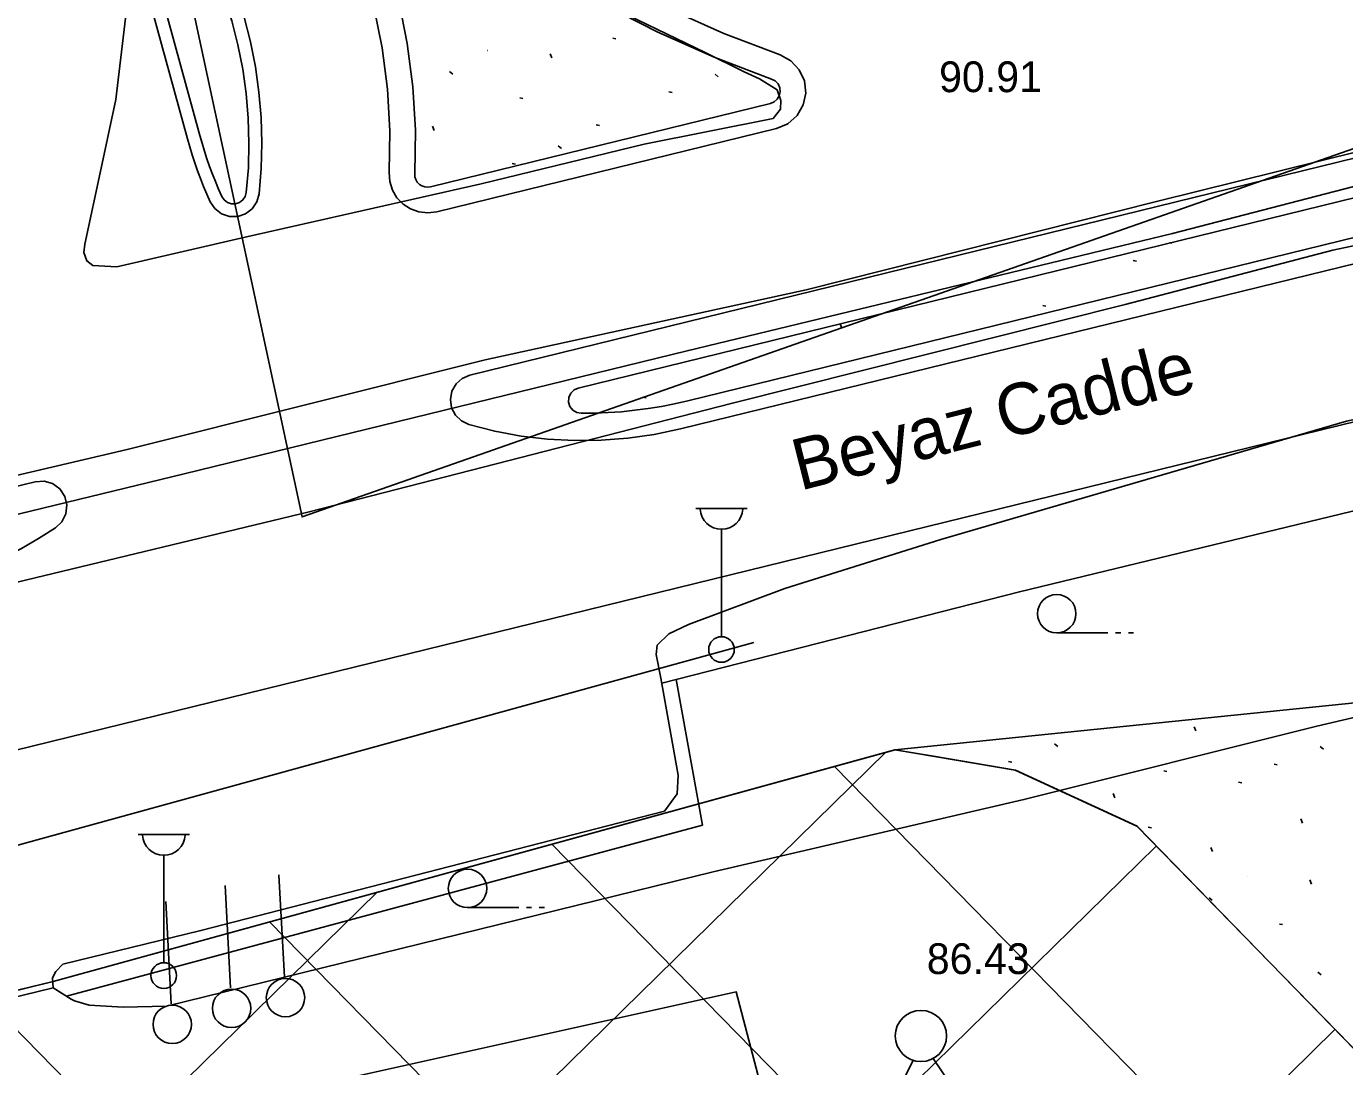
# Model space of a CAD drawing. Extents: x 412225 to 413380, y 4456471 to 4457189.
# Drawn here: x 412532.8 to 412584.3, y 4456681.7 to 4456722.3 of the extents above; entities that cross this region are included whole.
import ezdxf

# ---------------------------------------------------------------- set-up
doc = ezdxf.new("R2010")
doc.units = 0
for name, color, linetype in [('0_HALİHAZIR', 7, 'Continuous'), ('0_KADASTRO', 7, 'Continuous'), ('ADA_KOCEPHE', 7, 'Continuous'), ('ADA_ONCEPHE', 7, 'Continuous'), ('KALDIRIM', 7, 'Continuous'), ('Level 35', 7, 'Continuous'), ('Level 41', 7, 'Continuous'), ('SINIR_FONKSIYON', 7, 'Continuous')]:
    doc.layers.add(name, color=color, linetype=linetype)

msp = doc.modelspace()

# ---------------------------------------------------------------- linework, layer by layer
at = {"layer": '0_HALİHAZIR'}
for p, q in [((412558.968, 4456703.446), (412560.968, 4456703.446)), ((412559.968, 4456698.446), (412559.968, 4456702.638)), ((412573.056, 4456698.592), (412575.056, 4456698.592)), ((412575.356, 4456698.592), (412575.556, 4456698.592)), ((412575.856, 4456698.592), (412576.056, 4456698.592)), ((412537.195, 4456690.717), (412539.195, 4456690.717)), ((412538.195, 4456685.717), (412538.195, 4456689.91)), ((412542.903, 4456685.159), (412542.692, 4456689.153)), ((412540.798, 4456684.74), (412540.587, 4456688.735)), ((412538.482, 4456684.114), (412538.271, 4456688.108)), ((412550.054, 4456687.867), (412552.054, 4456687.867)), ((412552.354, 4456687.867), (412552.554, 4456687.867)), ((412552.854, 4456687.867), (412553.054, 4456687.867)), ((412565.382, 4456677.849), (412567.451, 4456681.904)), ((412570.855, 4456678.118), (412568.228, 4456681.975))]:
    msp.add_line(p, q, dxfattribs=at)
for points in [[(412626.741, 4456729.666), (412623.854, 4456728.127), (412619.707, 4456726.226), (412612.923, 4456723.71), (412601.894, 4456720.294), (412590.282, 4456717.478), (412577.576, 4456714.185), (412558.626, 4456709.601), (412538.989, 4456704.81), (412512.784, 4456698.443), (412490.003, 4456692.816), (412471.784, 4456688.802)], [(412520.389, 4456701.919), (412536.769, 4456705.758), (412550.738, 4456709.25), (412563.272, 4456711.982), (412576.951, 4456715.432), (412586.498, 4456717.808), (412597.028, 4456720.477), (412605.672, 4456722.855)], [(412556.318, 4456722.715), (412559.331, 4456721.247), (412560.854, 4456720.497), (412561.45, 4456720.226), (412562.147, 4456719.792), (412562.284, 4456719.384), (412562.273, 4456719.038), (412561.982, 4456718.672), (412556.951, 4456717.678), (412550.58, 4456716.122), (412541.373, 4456714.048), (412536.36, 4456712.889), (412535.423, 4456712.941), (412535.19, 4456713.119), (412535.07, 4456713.446), (412535.114, 4456713.775), (412535.745, 4456716.743), (412536.33, 4456719.414), (412536.739, 4456722.921)], [(412625.507, 4456704.807), (412621.641, 4456707.314), (412618.67, 4456709.292), (412615.389, 4456711.052), (412612.679, 4456712.081), (412608.39, 4456713.119), (412603.514, 4456713.82), (412597.196, 4456714.27), (412593.413, 4456714.494), (412590.24, 4456714.497), (412587.351, 4456714.274), (412583.828, 4456713.532), (412575.723, 4456711.408), (412560.345, 4456707.55), (412543.872, 4456703.315), (412520.303, 4456697.644)], [(412622.607, 4456698.771), (412617.89, 4456702.137), (412613.975, 4456704.611), (412611.258, 4456706.034), (412608.848, 4456706.788), (412604.68, 4456707.401), (412596.604, 4456707.825), (412590.325, 4456707.848), (412588.649, 4456707.774), (412584.373, 4456706.857), (412568.53, 4456702.236), (412562.443, 4456700.322), (412558.684, 4456698.919), (412557.916, 4456698.563), (412557.463, 4456698.112), (412557.419, 4456697.75), (412557.597, 4456696.832), (412558.277, 4456693.045), (412558.238, 4456692.305), (412557.738, 4456691.64), (412539.644, 4456686.97), (412534.256, 4456685.659)], [(412557.634, 4456696.626), (412571.602, 4456700.2), (412585.409, 4456703.542), (412588.029, 4456704.205), (412596.553, 4456704.609), (412609.371, 4456704.797), (412616.485, 4456701.647), (412618.67, 4456699.58)], [(412608.632, 4456678.359), (412607.679, 4456679.463), (412606.48, 4456682.749), (412602.422, 4456699.438), (412583.206, 4456694.95)], [(412558.197, 4456696.77), (412559.231, 4456691.09)], [(412538.298, 4456684.019), (412559.638, 4456689.263), (412571.776, 4456692.087), (412583.206, 4456694.95)], [(412534.395, 4456684.408), (412559.231, 4456691.09)], [(412534.256, 4456685.659), (412533.981, 4456685.375), (412533.853, 4456685.127), (412533.875, 4456684.733)], [(412522.253, 4456681.895), (412533.875, 4456684.739)], [(412538.298, 4456684.019), (412536.605, 4456683.978), (412535.289, 4456684.057), (412534.711, 4456684.23), (412534.579, 4456684.294), (412533.875, 4456684.733)], [(412562.895, 4456675.586), (412560.545, 4456684.575), (412539.345, 4456679.876)]]:
    msp.add_lwpolyline(points, dxfattribs=at)
for centre, radius in [((412573.056, 4456699.342), 0.75), ((412559.968, 4456697.946), 0.5), ((412550.054, 4456688.617), 0.75), ((412538.195, 4456685.217), 0.5), ((412542.947, 4456684.355), 0.75), ((412540.843, 4456683.937), 0.75), ((412538.526, 4456683.31), 0.75), ((412567.754, 4456682.858), 1)]:
    msp.add_circle(centre, radius, dxfattribs=at)
for centre in [(412559.968, 4456703.475), (412538.195, 4456690.747)]:
    msp.add_arc(centre, 0.837, 183.298, 356.9072, dxfattribs=at)
at = {"layer": '0_KADASTRO'}
msp.add_lwpolyline([(412511.64, 4456802.61), (412523.869, 4456823.705), (412617.056, 4456728.859), (412543.593, 4456703.12), (412527.466, 4456778.138), (412524.42, 4456784.89), (412522.24, 4456788.56), (412519.52, 4456792.85), (412512.99, 4456801.24)], close=True, dxfattribs=at)
msp.add_lwpolyline([(412522.032, 4456682.067), (412533.875, 4456684.989), (412566.743, 4456694.033), (412571.437, 4456693.236), (412576.186, 4456691.048), (412586.592, 4456680.371), (412605.918, 4456660.532), (412647.993, 4456626.953), (412648.984, 4456623.072), (412646.733, 4456616.993), (412609.99, 4456537.62), (412590.921, 4456495.2), (412588.019, 4456497.15), (412577.892, 4456503.673), (412577.288, 4456508.38), (412575.344, 4456509.9), (412570.449, 4456508.608), (412539.518, 4456529.233), (412506.276, 4456520.924)], dxfattribs=at)
at = {"layer": 'ADA_KOCEPHE'}
for p, q in [((412533.88, 4456684.99), (412566.74, 4456694.03)), ((412533.88, 4456684.99), (412566.74, 4456694.03)), ((412522.03, 4456682.07), (412533.88, 4456684.99)), ((412522.03, 4456682.07), (412533.88, 4456684.99))]:
    msp.add_line(p, q, dxfattribs=at)
at = {"layer": 'ADA_ONCEPHE'}
msp.add_line((412566.74, 4456694.03), (412594.857, 4456696.898), dxfattribs=at)
at = {"layer": 'KALDIRIM'}
for p, q in [((412523.012, 4456776.859), (412539.12, 4456717.88)), ((412533.757, 4456739.416), (412539.603, 4456718.012)), ((412550.146, 4456708.658), (412621.462, 4456726.153)), ((412554.378, 4456708.152), (412621.819, 4456724.696)), ((412548.612, 4456716.004), (412561.879, 4456719.259)), ((412548.85, 4456715.033), (412562.117, 4456718.288)), ((412558.65, 4456707.656), (412590.523, 4456715.474)), ((412558.367, 4456706.556), (412586.39, 4456713.431)), ((412282.919, 4456632.809), (412591.829, 4456708.587)), ((412290.656, 4456645.003), (412533.175, 4456704.495))]:
    msp.add_line(p, q, dxfattribs=at)
for points in [[(412546.341, 4456730.916), (412548.085, 4456729.34), (412549.91, 4456727.858), (412551.811, 4456726.474), (412553.782, 4456725.193), (412555.818, 4456724.018), (412557.913, 4456722.952), (412560.062, 4456721.998), (412562.258, 4456721.159)], [(412545.651, 4456730.192), (412547.434, 4456728.58), (412549.3, 4456727.065), (412551.244, 4456725.651), (412553.259, 4456724.341), (412555.341, 4456723.139), (412557.484, 4456722.049), (412559.681, 4456721.074), (412561.926, 4456720.216)], [(412547.993, 4456716.514), (412548.017, 4456718.216), (412547.919, 4456719.915), (412547.702, 4456721.603), (412547.366, 4456723.271), (412546.912, 4456724.911), (412546.343, 4456726.515), (412545.662, 4456728.075), (412544.872, 4456729.582)], [(412546.995, 4456716.564), (412547.017, 4456718.194), (412546.924, 4456719.823), (412546.715, 4456721.44), (412546.393, 4456723.039), (412545.958, 4456724.611), (412545.413, 4456726.148), (412544.76, 4456727.642), (412544.003, 4456729.087)], [(412541.915, 4456715.732), (412541.996, 4456716.724), (412542.022, 4456717.719), (412541.994, 4456718.714), (412541.91, 4456719.705), (412541.771, 4456720.691), (412541.579, 4456721.667), (412541.332, 4456722.631), (412541.033, 4456723.58)], [(412541.418, 4456715.787), (412541.497, 4456716.751), (412541.522, 4456717.718), (412541.494, 4456718.685), (412541.413, 4456719.649), (412541.278, 4456720.607), (412541.091, 4456721.556), (412540.851, 4456722.494), (412540.56, 4456723.417)], [(412562.117, 4456718.288), (412562.558, 4456718.474), (412562.917, 4456718.79), (412563.159, 4456719.203), (412563.258, 4456719.671), (412563.205, 4456720.146), (412563.005, 4456720.581), (412562.678, 4456720.93), (412562.258, 4456721.159)], [(412561.879, 4456719.259), (412562.026, 4456719.321), (412562.146, 4456719.426), (412562.226, 4456719.564), (412562.259, 4456719.72), (412562.242, 4456719.878), (412562.175, 4456720.023), (412562.066, 4456720.14), (412561.926, 4456720.216)], [(412539.12, 4456717.88), (412539.21, 4456717.566), (412539.305, 4456717.253), (412539.408, 4456716.942), (412539.516, 4456716.634), (412539.631, 4456716.328), (412539.752, 4456716.024), (412539.879, 4456715.723), (412540.012, 4456715.424)], [(412539.603, 4456718.012), (412539.689, 4456717.707), (412539.782, 4456717.404), (412539.881, 4456717.103), (412539.986, 4456716.805), (412540.097, 4456716.508), (412540.214, 4456716.214), (412540.337, 4456715.922), (412540.467, 4456715.633)], [(412546.995, 4456716.564), (412547.018, 4456716.216), (412547.121, 4456715.884), (412547.297, 4456715.584), (412547.538, 4456715.333), (412547.831, 4456715.144), (412548.159, 4456715.028), (412548.505, 4456714.99), (412548.85, 4456715.033)], [(412547.993, 4456716.514), (412548.001, 4456716.399), (412548.035, 4456716.288), (412548.094, 4456716.188), (412548.175, 4456716.104), (412548.272, 4456716.041), (412548.381, 4456716.002), (412548.497, 4456715.99), (412548.612, 4456716.004)], [(412540.012, 4456715.424), (412540.193, 4456715.156), (412540.45, 4456714.959), (412540.757, 4456714.855), (412541.081, 4456714.854), (412541.388, 4456714.957), (412541.646, 4456715.153), (412541.828, 4456715.42), (412541.915, 4456715.732)], [(412540.467, 4456715.633), (412540.557, 4456715.499), (412540.686, 4456715.4), (412540.839, 4456715.348), (412541.001, 4456715.348), (412541.154, 4456715.399), (412541.284, 4456715.497), (412541.375, 4456715.631), (412541.418, 4456715.787)], [(412550.146, 4456708.658), (412549.846, 4456708.53), (412549.604, 4456708.312), (412549.444, 4456708.028), (412549.385, 4456707.708), (412549.431, 4456707.385), (412549.579, 4456707.095), (412549.812, 4456706.867), (412550.106, 4456706.727)], [(412554.378, 4456708.152), (412554.214, 4456708.078), (412554.086, 4456707.951), (412554.012, 4456707.787), (412554, 4456707.608), (412554.053, 4456707.436), (412554.164, 4456707.294), (412554.317, 4456707.2), (412554.494, 4456707.166)], [(412554.494, 4456707.166), (412555.018, 4456707.171), (412555.542, 4456707.192), (412556.066, 4456707.229), (412556.587, 4456707.283), (412557.107, 4456707.352), (412557.625, 4456707.437), (412558.139, 4456707.538), (412558.65, 4456707.656)], [(412550.106, 4456706.727), (412551.118, 4456706.469), (412552.145, 4456706.278), (412553.182, 4456706.155), (412554.225, 4456706.099), (412555.27, 4456706.112), (412556.311, 4456706.192), (412557.345, 4456706.341), (412558.367, 4456706.556)], [(412533.966, 4456702.69), (412534.218, 4456702.93), (412534.373, 4456703.242), (412534.411, 4456703.587), (412534.329, 4456703.925), (412534.137, 4456704.215), (412533.856, 4456704.421), (412533.522, 4456704.518), (412533.175, 4456704.495)], [(412528.311, 4456700.213), (412529.06, 4456700.414), (412529.8, 4456700.647), (412530.528, 4456700.912), (412531.245, 4456701.207), (412531.949, 4456701.534), (412532.638, 4456701.89), (412533.31, 4456702.276), (412533.966, 4456702.69)], [(412281.118, 4456628.735), (412381.543, 4456653.422), (412456.668, 4456671.726), (412465.709, 4456674.037), (412520.722, 4456687.412), (412532.492, 4456690.313), (412561.229, 4456698.218)]]:
    msp.add_lwpolyline(points, dxfattribs=at)
at = {"layer": 'Level 35'}
for p, q in [((412355.841, 4456487.652), (412566.388, 4456693.933)), ((412640.539, 4456615.639), (412564.374, 4456693.379)), ((412368.183, 4456485.744), (412576.92, 4456690.252)), ((412636.992, 4456604.971), (412553.347, 4456690.345)), ((412351.912, 4456497.802), (412546.52, 4456688.467)), ((412633.128, 4456594.625), (412542.319, 4456687.312)), ((412628.847, 4456584.705), (412531.233, 4456684.338)), ((412382.305, 4456485.581), (412583.914, 4456683.105))]:
    msp.add_line(p, q, dxfattribs=at)
at = {"layer": 'Level 41'}
for p, q in [((412555.722, 4456721.808), (412555.848, 4456721.782)), ((412555.722, 4456721.808), (412555.848, 4456721.782)), ((412550.832, 4456721.333), (412550.841, 4456721.331)), ((412550.832, 4456721.333), (412550.841, 4456721.331)), ((412553.349, 4456721.038), (412553.286, 4456721.201)), ((412553.349, 4456721.038), (412553.286, 4456721.201)), ((412549.349, 4456720.509), (412549.475, 4456720.41)), ((412549.349, 4456720.509), (412549.475, 4456720.41)), ((412559.716, 4456720.403), (412559.842, 4456720.303)), ((412559.716, 4456720.403), (412559.842, 4456720.303)), ((412552.093, 4456719.482), (412552.219, 4456719.458)), ((412552.093, 4456719.482), (412552.219, 4456719.458)), ((412557.915, 4456719.717), (412558.041, 4456719.691)), ((412557.915, 4456719.717), (412558.041, 4456719.691)), ((412555.082, 4456718.427), (412555.207, 4456718.402)), ((412555.082, 4456718.427), (412555.207, 4456718.402)), ((412548.745, 4456718.213), (412548.681, 4456718.376)), ((412548.745, 4456718.213), (412548.681, 4456718.376)), ((412553.598, 4456717.605), (412553.724, 4456717.504)), ((412553.598, 4456717.605), (412553.724, 4456717.504)), ((412551.796, 4456716.917), (412551.922, 4456716.893)), ((412551.796, 4456716.917), (412551.922, 4456716.893)), ((412577.477, 4456713.818), (412577.55, 4456713.804)), ((412577.477, 4456713.818), (412577.55, 4456713.804)), ((412576.041, 4456713.129), (412576.167, 4456713.103)), ((412576.041, 4456713.129), (412576.167, 4456713.103)), ((412572.509, 4456711.371), (412572.635, 4456711.346)), ((412572.509, 4456711.371), (412572.635, 4456711.346)), ((412564.654, 4456710.522), (412564.601, 4456710.66)), ((412564.654, 4456710.522), (412564.601, 4456710.66)), ((412566.002, 4456709.545), (412566.011, 4456709.543)), ((412566.002, 4456709.545), (412566.011, 4456709.543)), ((412556.895, 4456707.8), (412557.021, 4456707.775)), ((412556.895, 4456707.8), (412557.021, 4456707.775)), ((412578.489, 4456694.764), (412578.425, 4456694.927)), ((412578.489, 4456694.764), (412578.425, 4456694.927)), ((412572.975, 4456694.262), (412573.101, 4456694.162)), ((412572.975, 4456694.262), (412573.101, 4456694.162)), ((412583.342, 4456694.156), (412583.468, 4456694.056)), ((412583.342, 4456694.156), (412583.468, 4456694.056)), ((412571.173, 4456693.575), (412571.299, 4456693.55)), ((412571.173, 4456693.575), (412571.299, 4456693.55)), ((412577.233, 4456693.209), (412577.359, 4456693.184)), ((412577.233, 4456693.209), (412577.359, 4456693.184)), ((412581.54, 4456693.469), (412581.666, 4456693.444)), ((412581.54, 4456693.469), (412581.666, 4456693.444)), ((412580.157, 4456692.769), (412580.283, 4456692.744)), ((412580.157, 4456692.769), (412580.283, 4456692.744)), ((412575.318, 4456692.16), (412575.254, 4456692.323)), ((412575.318, 4456692.16), (412575.254, 4456692.323)), ((412582.646, 4456691.17), (412582.582, 4456691.334)), ((412582.646, 4456691.17), (412582.582, 4456691.334)), ((412576.626, 4456691.011), (412576.752, 4456690.986)), ((412576.626, 4456691.011), (412576.752, 4456690.986)), ((412579.138, 4456690.057), (412579.076, 4456690.219)), ((412579.138, 4456690.057), (412579.076, 4456690.219)), ((412580.486, 4456689.079), (412580.495, 4456689.077)), ((412580.486, 4456689.079), (412580.495, 4456689.077)), ((412583.003, 4456688.784), (412582.94, 4456688.947)), ((412583.003, 4456688.784), (412582.94, 4456688.947)), ((412579.003, 4456688.255), (412579.129, 4456688.156)), ((412579.003, 4456688.255), (412579.129, 4456688.156)), ((412581.747, 4456687.228), (412581.873, 4456687.204)), ((412581.747, 4456687.228), (412581.873, 4456687.204)), ((412583.252, 4456685.351), (412583.378, 4456685.25)), ((412583.252, 4456685.351), (412583.378, 4456685.25))]:
    msp.add_line(p, q, dxfattribs=at)
at = {"layer": 'SINIR_FONKSIYON'}
msp.add_lwpolyline([(412566.74, 4456694.03), (412568.244, 4456693.777), (412571.44, 4456693.24), (412576.19, 4456691.05), (412586.59, 4456680.37), (412605.92, 4456660.53), (412645.074, 4456629.278)], dxfattribs=at)

# ---------------------------------------------------------------- texts
at = {"layer": '0_HALİHAZIR'}
for s, p in [('90.91', (412568.463, 4456719.705)), ('86.43', (412567.983, 4456685.275))]:
    msp.add_text(s, height=1.2, dxfattribs=at).set_placement(p)
msp.add_text('Beyaz Cadde', height=2, rotation=14.1904, dxfattribs=at).set_placement((412563.031, 4456704.14))

doc.saveas('drawing.dxf')
